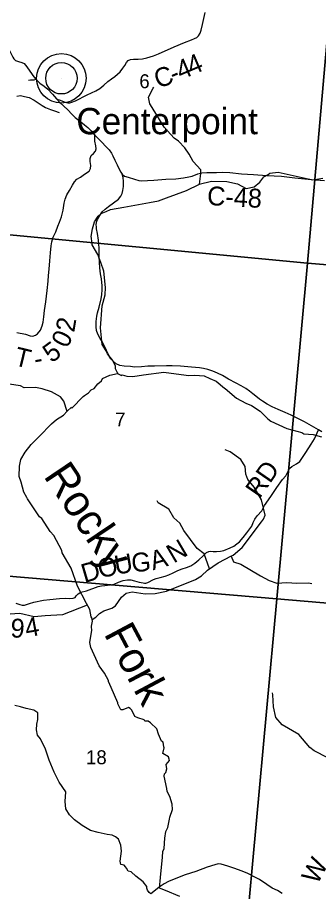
# Model space of a CAD drawing. Extents: x 1878108 to 2183446, y 146837 to 508383.
# Drawn here: x 1982043 to 1986826, y 297184 to 311060 of the extents above; entities that cross this region are included whole.
import ezdxf

# ---------------------------------------------------------------- set-up
doc = ezdxf.new("R2010")
doc.units = 0
for name, color, linetype in [('GM_X_County_Road', 7, 'Continuous'), ('GM_X_County_Road_Text', 7, 'Continuous'), ('GM_X_Minor_River', 7, 'Continuous'), ('GM_X_Minor_River_Text', 7, 'Continuous'), ('GM_X_Section', 7, 'Continuous'), ('GM_X_Section_Text', 7, 'Continuous'), ('GM_X_Township_Road', 7, 'Continuous'), ('GM_X_Township_Road_Text', 7, 'Continuous'), ('GM_X_Township_ROW', 7, 'Continuous'), ('GM_X_Township_Subdivision', 7, 'Continuous'), ('GM_X_Unincorporated', 7, 'Continuous'), ('GM_X_Unincorporated_Location', 7, 'Continuous'), ('GM_X_Unincorporated_Text', 7, 'Continuous')]:
    doc.layers.add(name, color=color, linetype=linetype)

msp = doc.modelspace()

# ---------------------------------------------------------------- linework, layer by layer
at = {"layer": 'GM_X_County_Road'}
for points in [[(1981544, 311256), (1981572, 311200), (1981629, 311083), (1981722, 310897), (1981825, 310702), (1981872, 310621), (1981924, 310525), (1981967, 310431), (1981983, 310401), (1982010, 310379), (1982059, 310363), (1982114, 310345), (1982148, 310329), (1982191, 310278), (1982241, 310205), (1982305, 310120), (1982335, 310082), (1982364, 310052), (1982401, 310019), (1982466, 309970), (1982525, 309923), (1982602, 309843), (1982662, 309770)], [(1982662, 309770), (1982684, 309760), (1982707, 309752), (1982802, 309715), (1982842, 309706), (1982875, 309706), (1982906, 309713), (1982963, 309738), (1983148, 309831), (1983287, 309895), (1983354, 309933), (1983415, 309983), (1983478, 310042), (1983536, 310086), (1983591, 310125), (1983674, 310195), (1983718, 310253), (1983748, 310299), (1983776, 310347), (1983800, 310375), (1983838, 310393), (1983889, 310399), (1983962, 310399), (1984028, 310403), (1984098, 310418), (1984202, 310450), (1984285, 310483), (1984530, 310593), (1984699, 310662), (1984808, 310703), (1984857, 310725), (1984893, 310743), (1984919, 310770), (1984943, 310811), (1984961, 310857), (1984982, 310947), (1985006, 311045), (1985026, 311137)], [(1982662, 309770), (1982716, 309709), (1982778, 309652), (1982843, 309594), (1982906, 309526), (1982959, 309474), (1983023, 309422), (1983108, 309358), (1983159, 309314), (1983212, 309260), (1983273, 309191), (1983327, 309137), (1983383, 309080), (1983448, 309013), (1983499, 308959), (1983536, 308907), (1983560, 308863), (1983592, 308795), (1983629, 308720), (1983656, 308663), (1983686, 308602), (1983705, 308570)], [(1983705, 308570), (1983744, 308543), (1983801, 308527), (1983903, 308492), (1983972, 308471), (1984019, 308467), (1984109, 308471), (1984208, 308478), (1984399, 308491), (1984558, 308500), (1984680, 308515), (1984766, 308530), (1984819, 308542), (1984911, 308575), (1984970, 308593), (1985049, 308601), (1985205, 308600), (1985299, 308604), (1985416, 308597), (1985602, 308579), (1985791, 308567), (1986007, 308552), (1986239, 308538), (1986447, 308515), (1986713, 308487), (1986919, 308474)], [(1986880, 304482), (1986824, 304512), (1986604, 304638), (1986475, 304705), (1986392, 304745), (1986295, 304788), (1986187, 304834), (1986090, 304877), (1986011, 304920), (1985935, 304968), (1985886, 305000), (1985830, 305046), (1985782, 305085), (1985729, 305128), (1985672, 305170), (1985597, 305212), (1985515, 305256), (1985397, 305318), (1985298, 305374), (1985220, 305413), (1985146, 305446), (1985066, 305472), (1985001, 305486), (1984933, 305497), (1984807, 305510), (1984635, 305524), (1984498, 305529), (1984413, 305530), (1984219, 305525), (1984116, 305523), (1984016, 305515), (1983903, 305509), (1983837, 305517), (1983737, 305522), (1983669, 305533), (1983612, 305559), (1983562, 305601), (1983526, 305643), (1983493, 305692), (1983457, 305774), (1983414, 305865), (1983389, 305914), (1983357, 305966), (1983320, 306034), (1983301, 306092), (1983291, 306147), (1983292, 306235), (1983303, 306316), (1983316, 306371), (1983342, 306463), (1983375, 306592), (1983386, 306663), (1983388, 306735), (1983387, 306802), (1983377, 306909), (1983364, 306992), (1983354, 307084), (1983345, 307176), (1983343, 307260), (1983339, 307397), (1983335, 307459), (1983330, 307524), (1983313, 307629), (1983301, 307703), (1983298, 307733), (1983295, 307772), (1983306, 307824), (1983317, 307852), (1983351, 307916), (1983390, 307973), (1983434, 308018), (1983487, 308060), (1983571, 308117), (1983646, 308178), (1983684, 308225), (1983707, 308268), (1983717, 308313), (1983725, 308374), (1983728, 308456), (1983723, 308517), (1983705, 308570)], [(1986246, 297153), (1986173, 297199), (1986089, 297238), (1986007, 297293), (1985887, 297374), (1985801, 297419), (1985704, 297472), (1985614, 297508), (1985480, 297553), (1985385, 297586), (1985332, 297602), (1985277, 297619), (1985231, 297623), (1985179, 297610), (1985059, 297570), (1984875, 297504), (1984707, 297447), (1984534, 297382), (1984441, 297343), (1984372, 297308), (1984295, 297252), (1984212, 297187), (1984161, 297148)]]:
    msp.add_lwpolyline(points, dxfattribs=at)
at = {"layer": 'GM_X_Minor_River'}
for points in [[(1983228, 307449), (1983220, 307557), (1983216, 307583), (1983233, 307707), (1983269, 307818), (1983323, 307906), (1983375, 307950), (1983451, 307978), (1983519, 308012), (1983733, 308048), (1984139, 308125), (1984281, 308147), (1984413, 308198), (1984727, 308312), (1984933, 308413), (1984958, 308583), (1984956, 308599), (1984956, 308639), (1984834, 308773), (1984771, 308890), (1984701, 308990), (1984599, 309094), (1984530, 309146), (1984376, 309320), (1984181, 309633), (1984147, 309689), (1984124, 309793), (1984198, 309938), (1984210, 309952)], [(1982034, 309811), (1982090, 309819), (1982156, 309807), (1982230, 309787), (1982309, 309745), (1982373, 309707), (1982437, 309665), (1982491, 309629), (1982567, 309597), (1982633, 309577), (1982703, 309551)], [(1984932, 308412), (1985125, 308463), (1985368, 308456), (1985536, 308417), (1985675, 308343), (1985802, 308372), (1985893, 308447), (1985957, 308529), (1986024, 308568), (1986054, 308587), (1986187, 308602), (1986660, 308497), (1986736, 308484), (1986894, 308511)], [(1983634, 305416), (1983600, 305480), (1983602, 305524), (1983559, 305614), (1983473, 305718), (1983453, 305766), (1983391, 305868), (1983364, 306132), (1983391, 306480), (1983438, 306656), (1983442, 306772), (1983417, 307034), (1983365, 307172), (1983321, 307298), (1983228, 307449)], [(1983218, 301394), (1983235, 301475), (1983223, 301529), (1983214, 301543), (1983194, 301663), (1983138, 301757), (1982999, 302029), (1982894, 302320), (1982753, 302560), (1982747, 302596), (1982622, 302836), (1982564, 302900), (1982428, 303104), (1982393, 303133), (1982201, 303419), (1982190, 303441), (1982144, 303523), (1982102, 303685), (1982071, 303771), (1982073, 303937), (1982099, 304041), (1982164, 304159), (1982262, 304283), (1982388, 304406), (1982584, 304608), (1982661, 304676), (1982777, 304746), (1982833, 304808), (1982901, 304871), (1982907, 304857), (1983089, 305041), (1983107, 305059), (1983169, 305103), (1983214, 305149), (1983264, 305171), (1983322, 305243), (1983378, 305291), (1983394, 305326), (1983510, 305380), (1983630, 305406)], [(1983633, 305416), (1983634, 305416), (1983630, 305406), (1983694, 305376), (1983704, 305386), (1983780, 305364), (1983878, 305358), (1984044, 305389), (1984369, 305429), (1984643, 305394), (1984763, 305376), (1984861, 305380), (1985011, 305371), (1985101, 305331), (1985202, 305287), (1985330, 305175), (1985342, 305169), (1985523, 305017), (1985669, 304936), (1985763, 304902), (1985897, 304812), (1986018, 304690), (1986070, 304652), (1986324, 304537), (1986563, 304469), (1986593, 304451), (1986741, 304438), (1986871, 304400)], [(1982834, 304807), (1982781, 304968), (1982729, 305040), (1982582, 305116), (1982434, 305162), (1982330, 305186), (1982150, 305180), (1982094, 305212), (1981911, 305240), (1981789, 305212), (1981583, 305164), (1981382, 305073), (1981135, 304903)], [(1983229, 301500), (1983290, 301539), (1983346, 301597), (1983417, 301639), (1983544, 301680), (1983599, 301721), (1983697, 301859), (1983768, 301919), (1983864, 301942), (1984074, 301910), (1984233, 301915), (1984409, 301953), (1984869, 302139), (1984968, 302195), (1985064, 302285), (1985233, 302402), (1985445, 302512), (1985472, 302524), (1985615, 302643), (1985918, 303053), (1985953, 303095), (1985976, 303160), (1985920, 303403), (1985801, 303604), (1985703, 303727), (1985673, 303812), (1985659, 303930), (1985594, 304045), (1985424, 304165), (1985345, 304194)], [(1985094, 302305), (1985010, 302544), (1984899, 302632), (1984684, 302916), (1984623, 303033), (1984528, 303114), (1984446, 303254), (1984280, 303354), (1984264, 303385)], [(1983153, 301732), (1982758, 301579), (1982482, 301560), (1982308, 301545), (1982081, 301599), (1981848, 301581), (1981563, 301584), (1981217, 301720), (1981124, 301763), (1980953, 301919), (1980841, 302152), (1980797, 302334), (1980629, 302780), (1980528, 302958), (1980440, 303020)], [(1985439, 302509), (1985475, 302420), (1985593, 302381), (1985902, 302196), (1986043, 302122), (1986161, 302081), (1986320, 302091), (1986482, 302078), (1986666, 302085), (1986719, 302072)], [(1984624, 297105), (1984393, 297199), (1984299, 297239), (1984317, 297409), (1984346, 297731), (1984350, 297819), (1984372, 297865), (1984383, 298029), (1984399, 298137), (1984431, 298203), (1984458, 298333), (1984466, 298365), (1984506, 298485), (1984498, 298569), (1984461, 298693), (1984419, 298771), (1984415, 298821), (1984372, 299013), (1984378, 299053), (1984402, 299075), (1984418, 299133), (1984404, 299203), (1984460, 299263), (1984454, 299285), (1984442, 299323), (1984355, 299373), (1984373, 299467), (1984369, 299479), (1984357, 299555), (1984331, 299569), (1984282, 299681), (1984256, 299769), (1984154, 299861), (1984120, 299888), (1984064, 299890), (1984056, 299908), (1983957, 299940), (1983907, 299964), (1983861, 300064), (1983831, 300088), (1983805, 300108), (1983715, 300066), (1983687, 300068), (1983637, 300164), (1983637, 300178), (1983534, 300423), (1983488, 300517), (1983491, 300535), (1983425, 300649), (1983339, 300769), (1983288, 300881), (1983210, 301057), (1983194, 301139), (1983223, 301335), (1983217, 301385), (1983218, 301394)], [(1987960, 297848), (1987883, 298091), (1987742, 298298), (1987688, 298440), (1987625, 298639), (1987500, 298839), (1987392, 298955), (1987273, 299047), (1986972, 299309), (1986758, 299418), (1986690, 299471), (1986511, 299675), (1986248, 299831), (1986148, 299945), (1986111, 300116), (1986098, 300308), (1986096, 300340)]]:
    msp.add_lwpolyline(points, dxfattribs=at)
at = {"layer": 'GM_X_Section'}
for points in [[(1987122, 312538), (1986650, 307162), (1981193, 307678), (1981689, 313028)], [(1987478, 312502), (1992620, 312034), (1992094, 306704), (1986650, 307162), (1987122, 312538)], [(1981193, 307678), (1986650, 307162), (1986164, 301829), (1980711, 302293)], [(1992094, 306704), (1991629, 301367), (1986164, 301829), (1986650, 307162)], [(1986164, 301829), (1985670, 296467), (1980230, 296976), (1980711, 302293)], [(1986164, 301829), (1991629, 301367), (1991165, 296023), (1985670, 296467)]]:
    msp.add_lwpolyline(points, close=True, dxfattribs=at)
at = {"layer": 'GM_X_Township_Road'}
for points in [[(1982035, 306059), (1982170, 306033), (1982244, 306008), (1982287, 306002), (1982329, 306014), (1982363, 306036), (1982407, 306094), (1982437, 306167), (1982451, 306221), (1982462, 306305), (1982473, 306407), (1982493, 306544), (1982517, 306723), (1982531, 306871), (1982537, 306964), (1982546, 307063), (1982560, 307196), (1982568, 307321), (1982579, 307432), (1982589, 307497), (1982612, 307574), (1982651, 307658), (1982686, 307745), (1982713, 307809), (1982743, 307896), (1982767, 308003), (1982785, 308111), (1982800, 308177), (1982827, 308242), (1982869, 308315), (1982916, 308399), (1982951, 308449), (1982987, 308491), (1983042, 308527), (1983109, 308570), (1983180, 308622), (1983206, 308660), (1983211, 308709), (1983197, 308773), (1983196, 308822), (1983212, 308866), (1983249, 308902), (1983282, 308936), (1983295, 308975), (1983287, 309024), (1983274, 309096), (1983273, 309144), (1983273, 309191)], [(1984060, 302081), (1984081, 302080), (1984116, 302092), (1984202, 302135), (1984249, 302155), (1984310, 302169), (1984392, 302192), (1984446, 302212), (1984517, 302244), (1984592, 302280), (1984657, 302306), (1984728, 302326), (1984796, 302354), (1984859, 302398), (1984924, 302451), (1984994, 302514), (1985046, 302566), (1985082, 302582), (1985111, 302589), (1985152, 302583), (1985205, 302584), (1985270, 302587), (1985319, 302596), (1985424, 302642), (1985481, 302667), (1985530, 302702), (1985569, 302738), (1985627, 302805), (1985689, 302879), (1985764, 302985), (1985788, 303045), (1985815, 303096), (1985853, 303148), (1985923, 303228), (1985969, 303313), (1986068, 303455), (1986163, 303600), (1986255, 303725), (1986307, 303784), (1986340, 303845), (1986358, 303887), (1986371, 303903), (1986403, 303933), (1986474, 303973), (1986527, 304009), (1986561, 304056), (1986626, 304155), (1986708, 304284), (1986760, 304373), (1986803, 304467), (1986824, 304512)], [(1982016, 301762), (1982081, 301739), (1982118, 301731), (1982156, 301732), (1982236, 301754), (1982304, 301779), (1982458, 301810), (1982556, 301821), (1982709, 301835), (1982802, 301841), (1982875, 301837), (1982926, 301841), (1982958, 301851), (1982978, 301878), (1983009, 301908), (1983049, 301934), (1983142, 301959), (1983324, 302024), (1983376, 302037), (1983433, 302042), (1983522, 302055), (1983580, 302061), (1983648, 302094), (1983720, 302119), (1983790, 302134), (1983844, 302132), (1983903, 302118), (1983977, 302094), (1984039, 302083), (1984060, 302081)], [(1984161, 297148), (1984134, 297166), (1984110, 297203), (1984096, 297236), (1984096, 297265), (1984040, 297338), (1983923, 297430), (1983848, 297496), (1983803, 297507), (1983776, 297555), (1983759, 297576)]]:
    msp.add_lwpolyline(points, dxfattribs=at)
at = {"layer": 'GM_X_Township_ROW'}
msp.add_lwpolyline([(1983759, 297576), (1983736, 297605), (1983685, 297611), (1983672, 297666), (1983697, 297826), (1983687, 297920), (1983646, 298016), (1983598, 298051), (1983546, 298080), (1983466, 298091), (1983323, 298119), (1983202, 298155), (1983073, 298233), (1982950, 298322), (1982868, 298401), (1982814, 298498), (1982799, 298612), (1982810, 298764), (1982708, 298920), (1982624, 299077), (1982549, 299271), (1982487, 299443), (1982409, 299607), (1982361, 299668), (1982348, 299753), (1982353, 299843), (1982365, 299913), (1982366, 300023), (1982303, 300061), (1982180, 300090), (1982093, 300118), (1982004, 300139)], dxfattribs=at)
at = {"layer": 'GM_X_Township_Subdivision'}
msp.add_lwpolyline([(1982221, 310063), (1982251, 310069), (1982306, 310069), (1982335, 310082)], dxfattribs=at)
at = {"layer": 'GM_X_Unincorporated'}
for radius in [393, 249]:
    msp.add_circle((1982741, 310094), radius, dxfattribs=at)
at = {"layer": 'GM_X_Unincorporated_Location'}
msp.add_line((1982741, 310094), (1982741, 310094), dxfattribs=at)

# ---------------------------------------------------------------- texts
at = {"layer": 'GM_X_County_Road_Text'}
for s, rotation, p in [('4', 22.7852, (1984639, 310066)), ('4', 22.9486, (1984811, 310138)), ('C', 19.6563, (1984277, 309929)), ('-', 22.7867, (1984526, 310018)), ('C-48', 356.8911, (1985050, 308083)), ('W', 61.5774, (1986805, 297282))]:
    msp.add_text(s, height=300, rotation=rotation, dxfattribs=at).set_placement(p)
at = {"layer": 'GM_X_Minor_River_Text'}
for s, rotation, p in [('Rocky', 303.9991, (1982447, 303780)), ('Fork', 297.9998, (1983408, 301279))]:
    msp.add_text(s, height=500, rotation=rotation, dxfattribs=at).set_placement(p)
at = {"layer": 'GM_X_Section_Text'}
for s, p in [('6', (1983979, 309937)), ('7', (1983594, 304567)), ('18', (1983132, 299205))]:
    msp.add_text(s, height=221, rotation=0, dxfattribs=at).set_placement(p)
at = {"layer": 'GM_X_Township_Road_Text'}
for s, rotation, p in [('2', 80.5018, (1982944, 306052)), ('0', 64.056, (1982835, 305796)), ('T', 346.2044, (1981974, 305543)), ('5', 36.0806, (1982584, 305566)), ('-', 10.8237, (1982332, 305486)), ('RD', 55.3669, (1985890, 303412)), ('N', 30.5452, (1984525, 302388)), ('O', 13.4408, (1983357, 302153)), ('U', 9.4114, (1983608, 302213)), ('G', 3.2584, (1983860, 302256)), ('A', 16.0272, (1984196, 302283)), ('D', 16.2982, (1983107, 302080)), ('9', 356.6999, (1981926, 301221)), ('4', 10.4869, (1982189, 301216))]:
    msp.add_text(s, height=300, rotation=rotation, dxfattribs=at).set_placement(p)
at = {"layer": 'GM_X_Unincorporated_Text'}
msp.add_text('Centerpoint', height=417, rotation=0, dxfattribs=at).set_placement((1982978, 309206))

doc.saveas('drawing.dxf')
